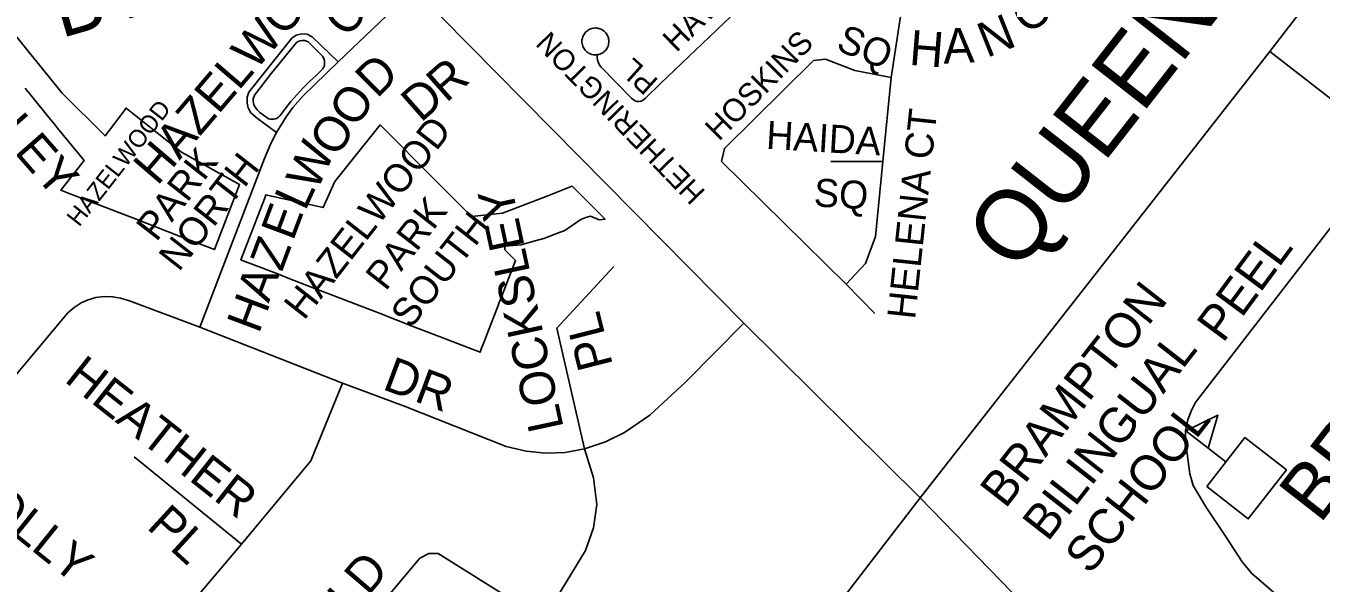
# Model space of a CAD drawing. Extents: x 586326 to 623965, y 4819854 to 4857850.
# Drawn here: x 601824 to 602747, y 4840929 to 4841326 of the extents above; entities that cross this region are included whole.
import ezdxf

# ---------------------------------------------------------------- set-up
doc = ezdxf.new("R2010")
doc.units = 0
for name, color, linetype in [('Major Rds and Hwys', 7, 'Continuous'), ('Major Rds Lbls', 7, 'Continuous'), ('Minor Rd Lbls', 7, 'Continuous'), ('Minor Rds', 7, 'Continuous'), ('Park Lbls', 7, 'Continuous'), ('Park Outlines', 7, 'Continuous'), ('Private Rd Lbls', 7, 'Continuous'), ('Private Rds', 7, 'Continuous'), ('Pts of Interest', 7, 'Continuous'), ('School Syms_Lbls', 7, 'Continuous'), ('Secondary Rds Lbls', 7, 'Continuous')]:
    doc.layers.add(name, color=color, linetype=linetype)

msp = doc.modelspace()

# ---------------------------------------------------------------- linework, layer by layer
at = {"layer": 'Major Rds and Hwys'}
for points in [[(602710.93, 4841307.33), (602764.27, 4841376.84)], [(602335.93, 4841113.83), (602100.98, 4841351.89)], [(602461.74, 4840989.35), (602692.94, 4841284.43), (602710.93, 4841307.33)], [(602461.74, 4840989.35), (602335.93, 4841113.83)], [(601957.7, 4840335.3), (602042.35, 4840445.14), (602461.74, 4840989.35)], [(602634.28, 4840811.93), (602461.74, 4840989.35)]]:
    msp.add_lwpolyline(points, dxfattribs=at)
at = {"layer": 'Minor Rds'}
for points in [[(602371.36, 4841375.02), (602276.52, 4841284.52)], [(602100.98, 4841351.89), (602046.82, 4841300.09)], [(602441.02, 4841288.84), (602447.54, 4841332.37)], [(602046.82, 4841300.09), (602028.24, 4841317.74), (602024.72, 4841319.72), (602020.72, 4841319.98), (602016.71, 4841319), (602013.74, 4841316.92), (601982.99, 4841278.54), (601981.73, 4841274.84), (601981.87, 4841270.62), (601982.61, 4841267.17), (601984.55, 4841263.65), (601989.11, 4841259.71), (602002.74, 4841249.63)], [(602046.82, 4841300.09), (602021.45, 4841275.54), (602014.5, 4841267.49), (602009.56, 4841260.93), (602002.74, 4841249.63)], [(602441.02, 4841288.84), (602415.08, 4841293.8), (602394.17, 4841301.97), (602385.58, 4841300.91), (602322.19, 4841238.4), (602320.04, 4841229.02), (602408.8, 4841141.76)], [(602434.95, 4841229.1), (602441.02, 4841288.84)], [(602002.74, 4841249.63), (601998.76, 4841241.84), (601994.29, 4841231.1), (601948.05, 4841111.09)], [(602434.95, 4841229.1), (602398.06, 4841228.98)], [(602408.8, 4841141.76), (602422.63, 4841156.48), (602429.91, 4841175.54), (602434.95, 4841229.1)], [(602202.59, 4841110.36), (602243.19, 4841154.31)], [(602408.8, 4841141.76), (602429.33, 4841120.69)], [(601948.05, 4841111.09), (601897.97, 4841129.71), (601891.44, 4841131.62), (601885.93, 4841132.64), (601879.94, 4841132.83), (601873.98, 4841132.05), (601868.46, 4841130.4), (601863.49, 4841128.24), (601858.55, 4841125.02), (601854.07, 4841121.14), (601801.53, 4841058.77)], [(602049.8, 4841071.07), (601948.05, 4841111.09)], [(602335.93, 4841113.83), (602294.28, 4841071.78), (602269, 4841048.3), (602250.97, 4841036.01), (602237.37, 4841029.37), (602222.44, 4841024.28)], [(602222.44, 4841024.28), (602202.59, 4841110.36)], [(601977.78, 4840956.33), (602027.24, 4841015.77), (602049.8, 4841071.07)], [(602222.44, 4841024.28), (602208.56, 4841021.81), (602194.6, 4841021.35), (602180.76, 4841022.62), (602166.51, 4841026), (602093.32, 4841054.95), (602049.8, 4841071.07)], [(601977.78, 4840956.33), (601901.16, 4841018.54)], [(602222.44, 4841024.28), (602228.71, 4841003.68), (602231.19, 4840984.72), (602228.81, 4840968.12), (602223.15, 4840951.84), (602193.05, 4840902.64)], [(601734.4, 4840840.29), (601785.39, 4840776.56), (601795.27, 4840768.66), (601806.63, 4840766.35), (601815.49, 4840768.16), (601823.3, 4840774.32), (601977.78, 4840956.33)], [(602002.76, 4840671.96), (601966.19, 4840702.99), (601945.14, 4840730.69), (601939.2, 4840744.59), (601941.01, 4840751.24), (602104.91, 4840946.35), (602111.47, 4840949.75), (602118.1, 4840949.75), (602193.05, 4840902.64)]]:
    msp.add_lwpolyline(points, dxfattribs=at)
at = {"layer": 'Park Outlines'}
msp.add_lwpolyline([(601823.58, 4841281.28), (601841.71, 4841259), (601843.21, 4841257.16), (601844.2, 4841255.94), (601845.19, 4841254.72), (601846.69, 4841252.88), (601865.6, 4841229.64), (601848.93, 4841208.62), (601854.88, 4841206.32), (601861.06, 4841203.93), (601901.42, 4841188.33), (601932.97, 4841176.14), (601958.55, 4841166.26), (601976.45, 4841212.59), (601935.14, 4841235.66), (601900.3, 4841263.28), (601895.52, 4841267.07), (601883.71, 4841251.45), (601880.57, 4841247.3), (601850.02, 4841277.78), (601790.18, 4841351.36)], dxfattribs=at)
for points in [[(601986.5, 4841274.93), (601986.2, 4841273.56), (601986.13, 4841272.16), (601986.27, 4841270.77), (601986.63, 4841269.42), (601987.2, 4841268.14), (601987.96, 4841266.97), (601988.91, 4841265.92), (601989.67, 4841265.02), (601990.85, 4841263.89), (601996, 4841260.06), (601997.14, 4841259.54), (601998.34, 4841259.23), (601999.57, 4841259.11), (602000.8, 4841259.21), (602002, 4841259.51), (602003.14, 4841260.01), (602004.17, 4841260.69), (602005.08, 4841261.53), (602006.02, 4841262.77), (602008.87, 4841266.61), (602012.93, 4841271.68), (602017.18, 4841276.59), (602021.6, 4841281.34), (602026.2, 4841285.92), (602030.97, 4841290.32), (602035.58, 4841294.74), (602036.13, 4841295.65), (602036.64, 4841296.8), (602036.97, 4841298.02), (602037.09, 4841299.27), (602037.01, 4841300.53), (602036.72, 4841301.76), (602036.23, 4841302.92), (602035.57, 4841303.99), (602025.44, 4841314.23), (602024.08, 4841314.79), (602022.63, 4841315.12), (602021.14, 4841315.18), (602019.67, 4841314.98), (602018.25, 4841314.53), (602016.94, 4841313.85), (601999.23, 4841291.92), (601987, 4841276.24)], [(602165.43, 4841166.16), (602165.49, 4841168.82), (602177.1, 4841169.75), (602187.78, 4841172.66), (602193.44, 4841174.2), (602203.86, 4841178.21), (602208.38, 4841179.95), (602219.64, 4841187.78), (602223.22, 4841189.13), (602226.59, 4841189.98), (602232.79, 4841187.45), (602237.05, 4841187.99), (602213.65, 4841211.4), (602211.74, 4841210.66), (602196.17, 4841204.67), (602163.8, 4841192.22), (602141.83, 4841189.82), (602136.38, 4841195.28), (602114.27, 4841217.41), (602078.75, 4841252.96), (602076.59, 4841255.14), (602060.41, 4841234.92), (602044.23, 4841214.7), (602044.07, 4841214.35), (602036.05, 4841196.17), (601998.22, 4841204.67), (601995.21, 4841205.34), (601994.1, 4841202.47), (601977.31, 4841159.01), (601980.15, 4841157.91), (601986.71, 4841155.38), (602002.89, 4841149.13), (602011.09, 4841145.96), (602027.05, 4841139.79), (602051.21, 4841130.46), (602075.36, 4841121.12), (602076.57, 4841120.66), (602099.52, 4841111.79), (602122.55, 4841102.89), (602123.68, 4841102.45), (602147.84, 4841093.12), (602148.94, 4841095.96), (602150.75, 4841100.64), (602152.94, 4841106.32), (602160.72, 4841126.46), (602161.55, 4841128.6), (602162.38, 4841130.74), (602173.11, 4841158.52)]]:
    msp.add_lwpolyline(points, close=True, dxfattribs=at)
at = {"layer": 'Private Rds'}
for points in [[(602231.34, 4841305.08), (602230.23, 4841305), (602229.26, 4841305.03), (602228.43, 4841305.13), (602227.61, 4841305.32), (602226.81, 4841305.57), (602226.04, 4841305.89), (602225.3, 4841306.27), (602224.6, 4841306.72), (602223.93, 4841307.23), (602223.32, 4841307.8), (602222.75, 4841308.41), (602222.24, 4841309.07), (602221.79, 4841309.78), (602221.41, 4841310.52), (602221.09, 4841311.29), (602220.84, 4841312.09), (602220.65, 4841312.91), (602220.55, 4841313.74), (602220.51, 4841314.57), (602220.55, 4841315.41), (602220.65, 4841316.23), (602220.84, 4841317.05), (602221.09, 4841317.85), (602221.41, 4841318.62), (602221.79, 4841319.36), (602222.24, 4841320.07), (602222.75, 4841320.73), (602223.32, 4841321.35), (602223.93, 4841321.91), (602224.6, 4841322.42), (602225.3, 4841322.87), (602226.04, 4841323.25), (602226.81, 4841323.57), (602227.61, 4841323.83), (602228.43, 4841324.01), (602229.26, 4841324.12)], [(602229.26, 4841324.12), (602230.09, 4841324.15), (602230.93, 4841324.12), (602231.75, 4841324.01), (602232.57, 4841323.83), (602233.37, 4841323.57), (602234.14, 4841323.25), (602234.88, 4841322.87), (602235.59, 4841322.42), (602236.25, 4841321.91), (602236.87, 4841321.35), (602237.43, 4841320.73), (602237.94, 4841320.07), (602238.39, 4841319.36), (602238.78, 4841318.62), (602239.09, 4841317.85), (602239.35, 4841317.05), (602239.53, 4841316.23), (602239.64, 4841315.41), (602239.67, 4841314.57), (602239.64, 4841313.74), (602239.53, 4841312.91), (602239.35, 4841312.09), (602239.09, 4841311.29), (602238.78, 4841310.52), (602238.39, 4841309.78), (602237.94, 4841309.07), (602237.43, 4841308.41), (602236.87, 4841307.8), (602236.25, 4841307.23), (602235.59, 4841306.72), (602234.88, 4841306.27), (602234.14, 4841305.89), (602233.37, 4841305.57), (602232.57, 4841305.32), (602231.93, 4841305.17), (602231.34, 4841305.08)], [(602276.52, 4841284.52), (602265.86, 4841274.21), (602264.67, 4841273.22), (602263.59, 4841272.48), (602262.47, 4841271.95), (602261.19, 4841271.73), (602259.77, 4841271.76), (602258.42, 4841272.24), (602257.16, 4841273.02), (602255.77, 4841274.07), (602234.18, 4841296.15), (602233.12, 4841297.69), (602232.32, 4841299.28), (602231.66, 4841301.13), (602231.34, 4841302.97), (602231.34, 4841305.08)], [(602710.93, 4841307.33), (602798.01, 4841239.97)], [(602798.01, 4841239.97), (602781.74, 4841217.36), (602657.71, 4841057.18), (602654.8, 4841051.24), (602652.4, 4841044.92), (602650.76, 4841037.33), (602650.88, 4841029.57), (602652.19, 4841019.16), (602653.79, 4841006.49), (602656.19, 4840998.14), (602665.8, 4840982.21), (602679.33, 4840962.11), (602691.22, 4840943.9), (602698.12, 4840935.62), (602723.83, 4840913.45)]]:
    msp.add_lwpolyline(points, dxfattribs=at)
at = {"layer": 'School Syms_Lbls'}
msp.add_line((602679.57, 4841015.03), (602651.16, 4841037.23), dxfattribs=at)
for points in [[(602651.16, 4841037.23), (602673.93, 4841048.26), (602667.02, 4841024.76)], [(602665.93, 4840997.58), (602693.2, 4841032.48), (602722.81, 4841009.35), (602695.54, 4840974.45)]]:
    msp.add_lwpolyline(points, close=True, dxfattribs=at)

# ---------------------------------------------------------------- texts
at = {"layer": 'Major Rds Lbls'}
msp.add_text('QUEEN     STREET EAST', height=49.998, rotation=51.9906, dxfattribs=at).set_placement((602530.62, 4841148.36))
at = {"layer": 'Minor Rd Lbls'}
for s, height, rotation, p in [('HAZELWOOD', 25.002, 49.53779, (601917.84, 4841211.17)), ('HAWKINS', 16.198, 44.33847, (602287.83, 4841306.24)), ('CT', 25.002, 49.53779, (602052.96, 4841316.18)), ('O', 25, 34.38036, (602537.45, 4841318.93)), ('LANGLEY', 25.002, 311.18595, (601743, 4841318.11)), ('N', 25, 21.80143, (602509.07, 4841302.66)), ('SQ', 19.992, 337.751, (602400.9, 4841308.78)), ('A', 25, 2.48957, (602478.4, 4841298.69)), ('HOSKINS', 16.198, 45.42442, (602318.21, 4841243)), ('H', 25, 355.4261, (602453.36, 4841297.95)), ('D', 25, 45.00002, (602074.39, 4841273.35)), ('R', 25, 41.45525, (602123.7, 4841270.32)), ('O', 25, 56.54671, (602059.48, 4841252.1)), ('D', 25, 41.45525, (602105.62, 4841256.24)), ('O', 25, 56.54671, (602045.48, 4841231.1)), ('HELENA CT', 19.998, 83.9351, (602457.96, 4841116.1)), ('HAIDA', 19.998, 356.63356, (602351.48, 4841238.1)), ('W', 25, 65.43285, (602031.48, 4841207.1)), ('SQ', 19.998, 356.63356, (602385.48, 4841197.1)), ('L', 25, 65.43285, (602023.22, 4841193.15)), ('LOCKSLEY', 25.002, 102.15317, (602207.6, 4841039.37)), ('E', 25, 69.44397, (602014.51, 4841171.8)), ('Z', 25, 69.44397, (602006.61, 4841149.91)), ('A', 25, 69.44397, (601997.15, 4841127.73)), ('H', 25, 69.44397, (601990.15, 4841105.74)), ('PL', 25.002, 104.26003, (602242.7, 4841083.89)), ('HEATHER', 24.996, 321.63401, (601850.74, 4841072.75)), ('DR', 25.002, 339.55658, (602077.48, 4841067.1)), ('HOLLY', 25.002, 321.07248, (601773.48, 4840996.1)), ('PL', 24.996, 317.54482, (601909.48, 4840968.1)), ('LANCEFIELD', 25.002, 49.56767, (601950.07, 4840780.44))]:
    msp.add_text(s, height=height, rotation=rotation, dxfattribs=at).set_placement(p)
at = {"layer": 'Park Lbls'}
for s, height, p in [('HAZELWOOD', 12.461, (601862.06, 4841181.93)), ('HAZELWOOD', 19.992, (602022.4, 4841115.28)), ('PARK', 19.992, (601917.07, 4841171.21)), ('NORTH', 19.992, (601933.16, 4841149.92)), ('PARK', 19.992, (602080.59, 4841136.12)), ('SOUTH', 19.992, (602098.48, 4841109.23))]:
    msp.add_text(s, height=height, rotation=52.00002, dxfattribs=at).set_placement(p)
at = {"layer": 'Private Rd Lbls'}
for s, height, rotation, p in [('HETHERINGTON', 15, 134.12823, (602309.25, 4841207.57)), (' PL', 15.45, 138.1127, (602280.08, 4841283.04)), ('PEEL', 25.002, 53.52102, (602677.48, 4841099.07))]:
    msp.add_text(s, height=height, rotation=rotation, dxfattribs=at).set_placement(p)
at = {"layer": 'Pts of Interest'}
msp.add_text('BRAMALEA', height=39.978, rotation=52.00002, dxfattribs=at).set_placement((602746.48, 4840970.1))
at = {"layer": 'School Syms_Lbls'}
for s, p in [('BRAMPTON', (602522.37, 4840981.08)), ('BILINGUAL', (602552.56, 4840957.5)), ('SCHOOL', (602582.74, 4840933.91))]:
    msp.add_text(s, height=25, rotation=52.00002, dxfattribs=at).set_placement(p)
at = {"layer": 'Secondary Rds Lbls'}
msp.add_text('BV', height=39.924, rotation=16.14571, dxfattribs=at).set_placement((601849.34, 4841316.81))

doc.saveas('drawing.dxf')
